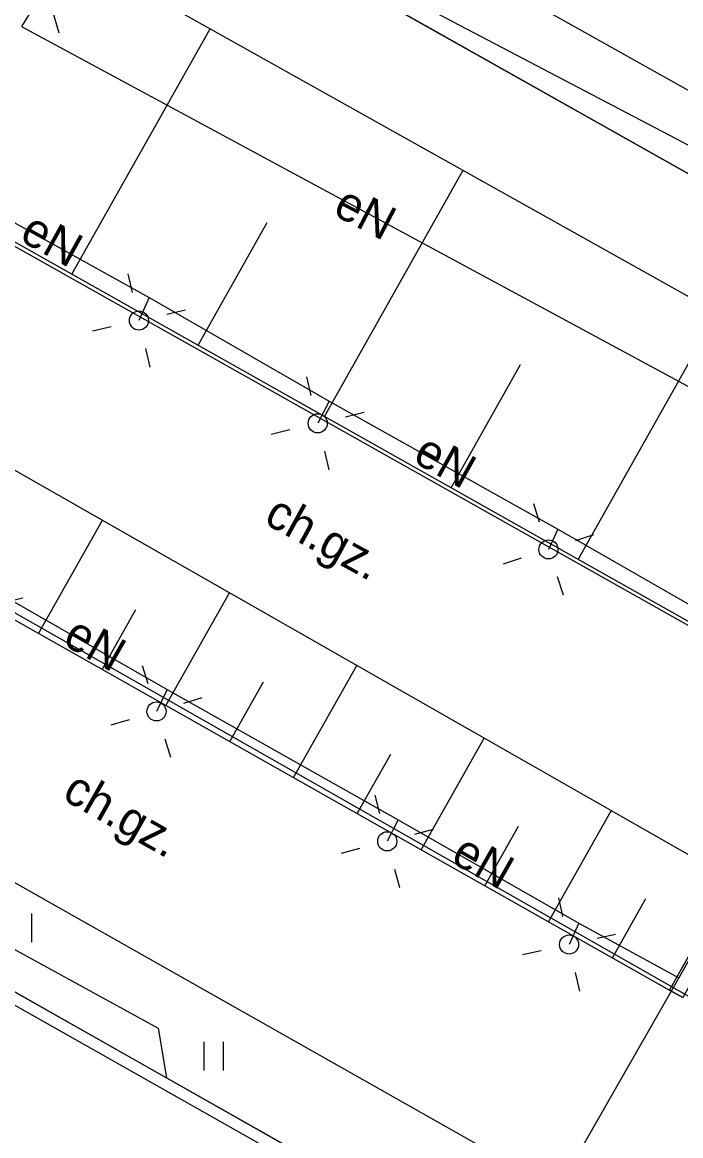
# Model space of a CAD drawing. Extents: x 6434771 to 6436222, y 5663454 to 5664782.
# Drawn here: x 6435466.92 to 6435484.15, y 5664040.71 to 5664069.86 of the extents above; entities that cross this region are included whole.
import ezdxf

# ---------------------------------------------------------------- set-up
doc = ezdxf.new("R2010")
doc.units = 0
for name, color, linetype in [('Warstwa 1', 7, 'Continuous'), ('Warstwa 10', 7, 'Continuous'), ('Warstwa 12', 7, 'Continuous'), ('Warstwa 13', 7, 'Continuous'), ('Warstwa 2', 7, 'Continuous'), ('Warstwa 20', 7, 'Continuous'), ('Warstwa 21', 7, 'Continuous'), ('Warstwa 35', 7, 'Continuous'), ('Warstwa 4', 7, 'Continuous'), ('Warstwa 5', 7, 'Continuous'), ('Warstwa 6', 7, 'Continuous'), ('Warstwa 7', 7, 'Continuous'), ('Warstwa 9', 7, 'Continuous')]:
    doc.layers.add(name, color=color, linetype=linetype)

msp = doc.modelspace()

# ---------------------------------------------------------------- linework, layer by layer
at = {"layer": 'Warstwa 1'}
msp.add_line((6435427.196, 5664098.076), (6435493.063, 5664060.99), dxfattribs=at)
msp.add_line((6435427.196, 5664098.076), (6435493.063, 5664060.99), dxfattribs=at)
at = {"layer": 'Warstwa 10'}
for p, q in [((6435464.72, 5664073.67), (6435491.753, 5664058.534)), ((6435468.215, 5664063.263), (6435471.833, 5664069.688)), ((6435461.633, 5664066.97), (6435488.139, 5664052.044)), ((6435474.827, 5664059.54), (6435478.454, 5664065.981)), ((6435471.518, 5664061.404), (6435473.329, 5664064.62)), ((6435459.062, 5664062.497), (6435485.498, 5664047.417)), ((6435481.468, 5664055.8), (6435485.104, 5664062.257)), ((6435478.144, 5664057.672), (6435479.96, 5664060.897)), ((6435457.323, 5664059.521), (6435483.859, 5664044.528)), ((6435467.34, 5664053.861), (6435469.012, 5664056.821)), ((6435470.678, 5664051.975), (6435472.343, 5664054.921)), ((6435469.008, 5664052.918), (6435469.893, 5664054.484)), ((6435474.017, 5664050.089), (6435475.673, 5664053.021)), ((6435472.348, 5664051.032), (6435473.231, 5664052.594)), ((6435477.356, 5664048.201), (6435479.005, 5664051.12)), ((6435475.686, 5664049.146), (6435476.567, 5664050.704)), ((6435480.695, 5664046.315), (6435482.336, 5664049.22)), ((6435479.025, 5664047.258), (6435479.905, 5664048.814)), ((6435483.859, 5664044.528), (6435485.498, 5664047.417)), ((6435482.364, 5664045.372), (6435483.242, 5664046.923))]:
    msp.add_line(p, q, dxfattribs=at)
msp.add_lwpolyline([(6435512.08, 5664031.68), (6435519.26, 5664044.9), (6435520.43, 5664047.46), (6435517.52, 5664049.32), (6435488.86, 5664065.55), (6435459.11, 5664082.2), (6435427.46, 5664100.1), (6435402.03, 5664114.43), (6435399.19, 5664115.75), (6435391.2, 5664109.31), (6435384.85, 5664113.55), (6435364.69, 5664124.71), (6435341.99, 5664084.56), (6435345.46, 5664082.7), (6435349.36, 5664079.95), (6435341.23, 5664057.14), (6435338.72, 5664053.07), (6435311.53, 5664008.68), (6435286.89, 5663965.43), (6435277.879, 5663970.039)], dxfattribs=at)
msp.add_lwpolyline([(6435483.859, 5664044.528), (6435485.617, 5664047.627), (6435485.964, 5664047.429), (6435484.207, 5664044.33)], close=True, dxfattribs=at)
at = {"layer": 'Warstwa 12'}
for points in [[(6435399.58, 5664123.14), (6435396.15, 5664116.95), (6435397.13, 5664116.31), (6435446.87, 5664087.62), (6435471.43, 5664073.42), (6435489.49, 5664063.95), (6435508.84, 5664053.25), (6435525.1, 5664044.89), (6435529.54, 5664053.33)], [(6435397.37, 5664121.437), (6435393.473, 5664114.584), (6435411.09, 5664105.981), (6435413.579, 5664105.851), (6435427.048, 5664098.218), (6435427.273, 5664093.675), (6435426.619, 5664092.553), (6435448.119, 5664079.973), (6435448.836, 5664081.375), (6435467.53, 5664070.779), (6435466.897, 5664069.746), (6435488.379, 5664058.147), (6435488.816, 5664058.772), (6435493.282, 5664060.898), (6435507, 5664053.172), (6435507.327, 5664052.048), (6435524.912, 5664041.596), (6435526.485, 5664044.377), (6435528, 5664047.229), (6435529.364, 5664050.072), (6435532.749, 5664055.402)], [(6435425.74, 5664095.94), (6435422.19, 5664089.65), (6435425.12, 5664087.97), (6435429.81, 5664085.32), (6435436.04, 5664081.86), (6435440.82, 5664079.17), (6435445.51, 5664076.52), (6435449.12, 5664074.5), (6435451.87, 5664079.35), (6435464.24, 5664072.34), (6435461.54, 5664067.55), (6435465.52, 5664065.27), (6435470.24, 5664062.65), (6435474.95, 5664059.94), (6435480.94, 5664056.59), (6435485.82, 5664053.79), (6435488.68, 5664052.82), (6435491.81, 5664058.25), (6435498.51, 5664054.44), (6435492.26, 5664043.25)], [(6435419.44, 5664085.2), (6435420.24, 5664084.81), (6435418.52, 5664081.8), (6435420.81, 5664080.51), (6435425.56, 5664077.82), (6435431.74, 5664074.36), (6435436.7, 5664071.58), (6435441.56, 5664068.83), (6435444.74, 5664067.02), (6435443.1, 5664064.19), (6435455.77, 5664057.09), (6435457.38, 5664059.92), (6435461.3, 5664057.68), (6435466.02, 5664055.07), (6435470.71, 5664052.39), (6435476.76, 5664048.98), (6435481.49, 5664046.28), (6435484.1, 5664044.85)], [(6435470.24, 5664062.65), (6435469.97, 5664062.05)], [(6435474.95, 5664059.94), (6435474.65, 5664059.36)], [(6435480.94, 5664056.59), (6435480.69, 5664056.06)], [(6435470.71, 5664052.39), (6435470.43, 5664051.82)], [(6435476.76, 5664048.98), (6435476.47, 5664048.42)], [(6435489.41, 5664044.69), (6435489.91, 5664045.58), (6435485.79, 5664047.83), (6435484.1, 5664044.85)], [(6435481.49, 5664046.28), (6435481.23, 5664045.72)], [(6435484.1, 5664044.85), (6435480.32, 5664038.23)]]:
    msp.add_lwpolyline(points, dxfattribs=at)
at = {"layer": 'Warstwa 2'}
for centre in [(6435469.97, 5664062.05), (6435474.65, 5664059.36), (6435480.69, 5664056.06), (6435470.43, 5664051.82), (6435476.47, 5664048.42), (6435481.23, 5664045.72)]:
    msp.add_circle(centre, 0.25, dxfattribs=at)
at = {"layer": 'Warstwa 20'}
for p, q in [((6435461.633, 5664066.97), (6435488.139, 5664052.044)), ((6435457.323, 5664059.521), (6435483.859, 5664044.528))]:
    msp.add_line(p, q, dxfattribs=at)
at = {"layer": 'Warstwa 21'}
for p, q in [((6435464.72, 5664073.67), (6435491.753, 5664058.534)), ((6435459.062, 5664062.497), (6435485.498, 5664047.417))]:
    msp.add_line(p, q, dxfattribs=at)
at = {"layer": 'Warstwa 35'}
for points in [[(6435482.05, 5664029.82), (6435484.497, 5664034.423), (6435484.063, 5664034.673), (6435480.052, 5664036.933), (6435479.618, 5664037.18), (6435413.743, 5664074.44), (6435413.309, 5664074.688), (6435409.114, 5664077.07), (6435408.677, 5664077.313), (6435406.028, 5664072.701)], [(6435481.929, 5664030.232), (6435484.096, 5664034.308), (6435483.914, 5664034.412), (6435479.904, 5664036.672), (6435479.47, 5664036.919), (6435413.595, 5664074.179), (6435413.161, 5664074.427), (6435408.967, 5664076.808), (6435408.79, 5664076.907), (6435406.439, 5664072.814)]]:
    msp.add_lwpolyline(points, close=True, dxfattribs=at)
at = {"layer": 'Warstwa 4'}
for points in [[(6435467.735, 5664070.057), (6435467.871, 5664069.576)], [(6435489.018, 5664051.446), (6435461.859, 5664066.722)], [(6435469.802, 5664062.781), (6435469.689, 5664063.268)], [(6435470.701, 5664062.218), (6435471.188, 5664062.331)], [(6435469.239, 5664061.882), (6435468.752, 5664061.769)], [(6435470.138, 5664061.319), (6435470.251, 5664060.832)], [(6435474.476, 5664060.09), (6435474.361, 5664060.576)], [(6435475.38, 5664059.534), (6435475.866, 5664059.649)], [(6435485.237, 5664043.859), (6435457.74, 5664059.506)], [(6435473.92, 5664059.186), (6435473.434, 5664059.071)], [(6435474.824, 5664058.63), (6435474.939, 5664058.144)], [(6435480.458, 5664056.773), (6435480.304, 5664057.249)], [(6435481.403, 5664056.292), (6435481.879, 5664056.446)], [(6435479.977, 5664055.828), (6435479.501, 5664055.674)], [(6435480.922, 5664055.347), (6435481.076, 5664054.871)], [(6435466.449, 5664054.677), (6435466.935, 5664054.795)], [(6435470.212, 5664052.538), (6435470.067, 5664053.016)], [(6435471.148, 5664052.038), (6435471.626, 5664052.183)], [(6435469.712, 5664051.602), (6435469.234, 5664051.457)], [(6435470.648, 5664051.102), (6435470.793, 5664050.624)], [(6435476.28, 5664049.145), (6435476.153, 5664049.629)], [(6435477.195, 5664048.61), (6435477.679, 5664048.737)], [(6435475.745, 5664048.23), (6435475.261, 5664048.103)], [(6435476.66, 5664047.695), (6435476.787, 5664047.211)], [(6435481.067, 5664046.452), (6435480.958, 5664046.94)], [(6435481.962, 5664045.883), (6435482.45, 5664045.992)], [(6435480.498, 5664045.557), (6435480.01, 5664045.448)], [(6435481.393, 5664044.988), (6435481.502, 5664044.5)]]:
    msp.add_lwpolyline(points, dxfattribs=at)
at = {"layer": 'Warstwa 5'}
for p, q in [((6435454.236, 5664054.398), (6435480.85, 5664039.352)), ((6435452.516, 5664052.51), (6435479.617, 5664037.181)), ((6435467.169, 5664045.777), (6435467.169, 5664046.527)), ((6435471.682, 5664042.421), (6435471.682, 5664043.171)), ((6435472.182, 5664042.421), (6435472.182, 5664043.171))]:
    msp.add_line(p, q, dxfattribs=at)
at = {"layer": 'Warstwa 6'}
for points in [[(6435363.609, 5664077.113), (6435387.426, 5664119.857), (6435413.31, 5664105.924), (6435427.196, 5664098.076), (6435493.063, 5664060.99), (6435506.96, 5664053.173), (6435525.231, 5664042.382), (6435541.744, 5664033.383), (6435549.389, 5664047.071), (6435585.542, 5664026.395), (6435623.165, 5664009.022), (6435627.073, 5664014.655), (6435637.85, 5664030.095), (6435641.864, 5664030.387), (6435649.263, 5664050.158), (6435652.299, 5664065.522)], [(6435421.61, 5663811.04), (6435514.97, 5663977.09), (6435575.72, 5663942.78), (6435579.487, 5663948.005), (6435603.636, 5663981.906), (6435623.165, 5664009.022), (6435585.542, 5664026.395), (6435549.389, 5664047.071), (6435541.744, 5664033.383), (6435525.231, 5664042.382), (6435506.96, 5664053.173), (6435493.063, 5664060.99), (6435427.196, 5664098.076), (6435413.31, 5664105.924), (6435387.426, 5664119.857), (6435363.609, 5664077.113)]]:
    msp.add_lwpolyline(points, dxfattribs=at)
at = {"layer": 'Warstwa 7'}
msp.add_lwpolyline([(6435456.443, 5664051.212), (6435470.471, 5664043.532), (6435470.69, 5664042.226)], dxfattribs=at)
at = {"layer": 'Warstwa 9'}
for p, q in [((6435464.72, 5664073.67), (6435491.753, 5664058.534)), ((6435461.633, 5664066.97), (6435488.139, 5664052.044)), ((6435459.062, 5664062.497), (6435485.498, 5664047.417)), ((6435457.323, 5664059.521), (6435483.859, 5664044.528)), ((6435454.236, 5664054.398), (6435480.85, 5664039.352)), ((6435483.859, 5664044.528), (6435484.207, 5664044.33))]:
    msp.add_line(p, q, dxfattribs=at)

# ---------------------------------------------------------------- texts
at = {"layer": 'Warstwa 13'}
for rotation, p in [(332.3213, (6435475.012, 5664064.84)), (330.9633, (6435466.807, 5664064.164)), (330.7857, (6435477.103, 5664058.374)), (330.2529, (6435467.937, 5664053.595)), (330.2815, (6435478.098, 5664047.896))]:
    msp.add_text('eN', height=0.9, rotation=rotation, dxfattribs=at).set_placement(p)
at = {"layer": 'Warstwa 9'}
for rotation, p in [(331.3071, (6435473.206, 5664056.76)), (330.5164, (6435467.925, 5664049.539))]:
    msp.add_text('ch.gz.', height=0.9, rotation=rotation, dxfattribs=at).set_placement(p)

doc.saveas('drawing.dxf')
